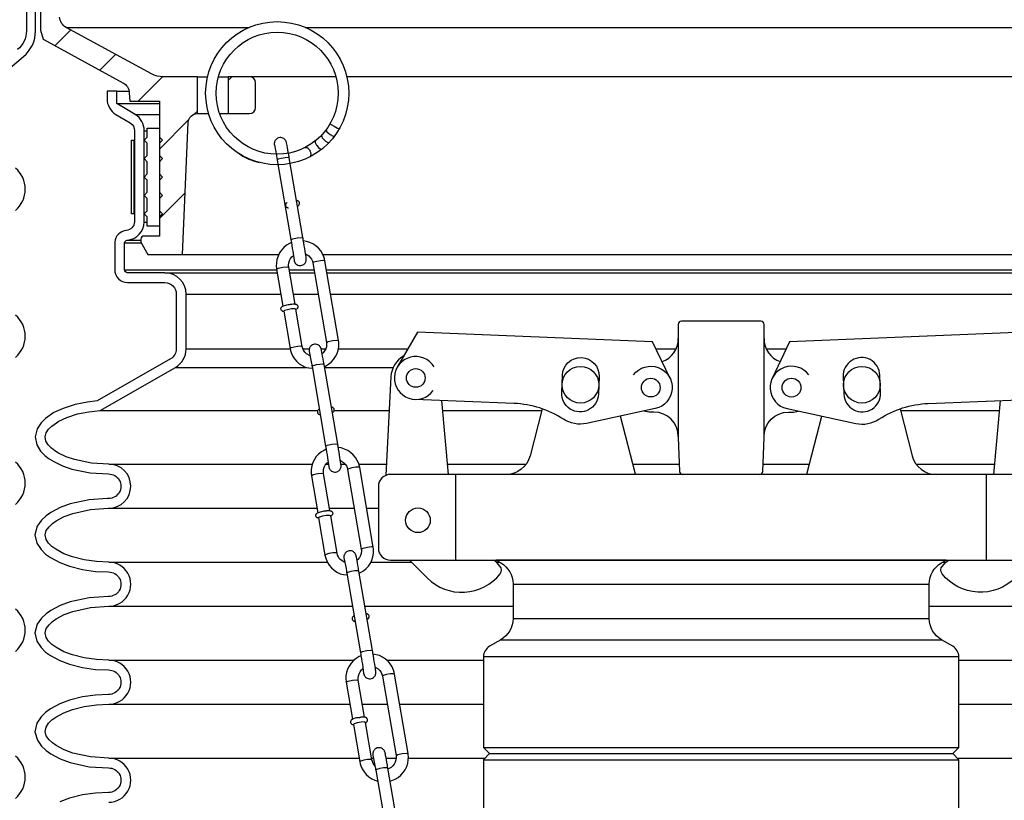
# Model space of a CAD drawing. Extents: x -169 to 6736, y -208 to 3022.
# Tile 576 of 656: x 6174 to 6184.05, y 974.54 to 982.5. Entities that reach past the tile are written whole.
import ezdxf

# ---------------------------------------------------------------- set-up
doc = ezdxf.new("R2010")
doc.units = 0
doc.header["$MEASUREMENT"] = 0
doc.header["$PDSIZE"] = 1
doc.layers.get('DEFPOINTS').update_dxf_attribs({"linetype": 'CONTINUOUS'})
for name, color, linetype in [('ADAPTOR', 3, 'CONTINUOUS'), ('DIM', 3, 'CONTINUOUS'), ('FILL-CAP', 1, 'CONTINUOUS'), ('MULTI-PORT-SHROUD', 1, 'CONTINUOUS'), ('MULTI-PORT-SPILL-BUCKET', 1, 'CONTINUOUS'), ('MULTI-PORT-SPILL-BUCKET-HATCH', 7, 'CONTINUOUS'), ('MULTI-PORT-SPILL-BUCKET-SHROUD', 1, 'CONTINUOUS')]:
    doc.layers.add(name, color=color, linetype=linetype)
doc.styles.add('SIMPLEX', font='simplex')
doc.dimstyles.new('DIM64', dxfattribs={"dimscale": 64, "dimtxt": 0.09375, "dimasz": 0.09375, "dimexe": 0.0625, "dimexo": 0.0625, "dimgap": 0.046875, "dimtad": 1, "dimdec": 4, "dimzin": 3, "dimdsep": 46, "dimlunit": 4, "dimtxsty": 'SIMPLEX', "dimcen": 0, "dimclrd": 256, "dimclre": 256, "dimclrt": 256, "dimadec": 0, "dimazin": 0, "dimtfac": 1, "dimtdec": 4, "dimtmove": 0, "dimatfit": 3, "dimfxl": 1, "dimfrac": 2, "dimtolj": 1, "dimtzin": 0, "dimarcsym": 0})

# ---------------------------------------------------------------- blocks, each defined once
blk = doc.blocks.new('*D61')
at = {"layer": 'DEFPOINTS', "color": 0, "transparency": 16777216}
for p in [(6443.911, 978.296), (5827.154, 978.015), (5827.154, 700.523)]:
    blk.add_point(p, dxfattribs=at)
at = {"layer": 'DIM', "lineweight": -2, "transparency": 16777216}
for p, q in [((6443.911, 974.296), (6443.911, 696.523)), ((5827.154, 974.015), (5827.154, 696.523)), ((6437.911, 700.523), (5833.154, 700.523))]:
    blk.add_line(p, q, dxfattribs=at)
at = {"layer": 'DIM', "transparency": 16777216}
for points in [[(5833.154, 701.523), (5833.154, 699.523), (5827.154, 700.523)], [(6437.911, 701.523), (6437.911, 699.523), (6443.911, 700.523)]]:
    blk.add_solid(points, dxfattribs=at)
at = {"layer": 'DIM', "transparency": 16777216, "insert": (6135.532, 708.095), "char_height": 6, "attachment_point": 5, "style": 'SIMPLEX'}
blk.add_mtext('\\A1;51\'-4 3/4" (F.V. TANK SLAB)', dxfattribs=at)

msp = doc.modelspace()

# ---------------------------------------------------------------- hatches: boundary and pattern name
at = {"layer": 'MULTI-PORT-SPILL-BUCKET-HATCH', "linetype": 'Continuous'}
h = msp.add_hatch(dxfattribs=at)
h.set_pattern_fill('LINE', color=256, scale=4, angle=45, style=0)
h.set_pattern_definition([(45, (-1656.802, -220.5046), (-0.35355339, 0.35355339), [])])
edge = h.paths.add_edge_path(flags=17)
edge.add_line((6175.22289, 984.13971), (6175.22289, 984.54596))
edge.add_line((6175.22289, 984.54596), (6175.25414, 984.57721))
edge.add_line((6175.25414, 984.57721), (6175.31664, 984.57721))
edge.add_line((6175.31664, 984.57721), (6175.34962, 984.54424))
edge.add_line((6175.34962, 984.54424), (6175.36737, 984.20549))
edge.add_arc((6175.30496, 984.20222), 0.0625, -89.997947, 3.00213, ccw=False)
edge.add_line((6175.30496, 984.13971), (6175.22289, 984.13971))
edge = h.paths.add_edge_path()
edge.add_line((6176.34484, 981.92096), (6176.12636, 981.92096))
edge.add_line((6176.12636, 981.92096), (6176.12636, 981.54596))
edge.add_line((6176.12636, 981.54596), (6176.34484, 981.54596))
edge.add_arc((6176.34484, 981.60846), 0.0625, 270, 360)
edge.add_line((6176.40734, 981.60846), (6176.40734, 981.85846))
edge.add_arc((6176.34484, 981.85846), 0.0625, 360, 450)
edge = h.paths.add_edge_path()
edge.add_arc((6174.47976, 984.01471), 0.125, 90, 182, ccw=False)
edge.add_line((6174.47976, 984.13971), (6174.84789, 984.13971))
edge.add_line((6174.84789, 984.13971), (6174.84789, 984.54596))
edge.add_line((6174.84789, 984.54596), (6174.81664, 984.57721))
edge.add_line((6174.81664, 984.57721), (6174.47709, 984.57721))
edge.add_arc((6174.47709, 984.56222), 0.015, 89.988796, 191.010479)
edge.add_line((6174.46237, 984.55935), (6174.48354, 984.45043))
edge.add_arc((6174.45286, 984.44447), 0.03125, -90.001442, 10.998303, ccw=False)
edge.add_line((6174.45286, 984.41322), (6174.26092, 984.41322))
edge.add_arc((6174.26092, 984.44447), 0.03125, 169.000573, 270.000319, ccw=False)
edge.add_line((6174.23025, 984.45043), (6174.25142, 984.55936))
edge.add_arc((6174.23632, 984.5619), 0.01532, 350.426599, 451.426344)
edge.add_line((6174.23594, 984.57721), (6174.06513, 984.57721))
edge.add_line((6174.06513, 984.57721), (6174.03703, 984.54601))
edge.add_line((6174.03703, 984.54601), (6174.05989, 984.10986))
edge.add_arc((6174.30956, 984.12295), 0.25001, 182.999594, 197.899614)
edge.add_line((6174.07164, 984.0461), (6174.13161, 983.86044))
edge.add_arc((6173.89372, 983.7836), 0.25, 1.999905, 17.899997, ccw=False)
edge.add_line((6174.14356, 983.79232), (6174.1598, 983.32721))
edge.add_line((6174.1598, 983.32721), (6174.21035, 983.32721))
edge.add_line((6174.21035, 983.32721), (6174.21035, 982.39677))
edge.add_line((6174.21035, 982.39677), (6174.2378, 982.30378))
edge.add_line((6174.2378, 982.30378), (6175.0521, 981.86064))
edge.add_arc((6174.99235, 981.75085), 0.125, 2.999956, 61.445298, ccw=False)
edge.add_line((6175.11718, 981.75739), (6175.12171, 981.67096))
edge.add_line((6175.12171, 981.67096), (6175.42539, 981.67096))
edge.add_line((6175.42539, 981.67096), (6175.42539, 980.29596))
edge.add_line((6175.42539, 980.29596), (6175.26664, 980.29596))
edge.add_arc((6175.26664, 980.26471), 0.03125, 90, 180)
edge.add_line((6175.23539, 980.26471), (6175.23539, 980.23346))
edge.add_line((6175.23539, 980.23346), (6175.30756, 980.10846))
edge.add_line((6175.30756, 980.10846), (6175.66039, 980.10846))
edge.add_line((6175.66039, 980.10846), (6175.71924, 981.4563))
edge.add_arc((6175.8129, 981.45221), 0.09375, 90, 177.500009, ccw=False)
edge.add_line((6175.8129, 981.54596), (6175.8129, 981.92096))
edge.add_line((6175.8129, 981.92096), (6175.4625, 981.92096))
edge.add_arc((6175.4625, 982.17096), 0.25, 241.444909, 269.999756, ccw=False)
edge.add_line((6175.343, 981.95137), (6174.47167, 982.42555))
edge.add_arc((6174.53142, 982.53535), 0.125, 182.000071, 241.445207, ccw=False)
edge.add_line((6174.40649, 982.53098), (6174.35483, 984.01035))

# ---------------------------------------------------------------- linework, layer by layer
at = {"layer": 'ADAPTOR', "color": 7}
for p, q in [((6179.03593, 976.74503), (6183.28593, 976.74503)), ((6179.03593, 976.393), (6183.28646, 976.393)), ((6178.91033, 976.17677), (6183.41153, 976.17677)), ((6183.58721, 976.00251), (6178.73464, 976.00251)), ((6178.73411, 975.0773), (6183.58667, 975.0773)), ((6178.79661, 975.0148), (6183.52417, 975.0148)), ((6178.73411, 974.9523), (6183.58667, 974.9523))]:
    msp.add_line(p, q, dxfattribs=at)
at = {"layer": 'ADAPTOR', "linetype": 'Continuous'}
msp.add_lwpolyline([(6183.58667, 974.02709), (6183.58667, 974.9523), (6183.52417, 975.0148), (6183.58667, 975.0773), (6183.58667, 976.00217, 0.26792575), (6183.52418, 976.11041), (6183.41037, 976.17613, -0.26792575), (6183.28539, 976.39263), (6183.28539, 976.74487, -0.26744182), (6183.40998, 976.96114), (6183.45769, 976.98881), (6178.86309, 976.98881), (6178.9108, 976.96114, -0.26744182), (6179.03539, 976.74487), (6179.03539, 976.39263, -0.26792575), (6178.91041, 976.17613), (6178.7966, 976.11041, 0.26792575), (6178.73411, 976.00217), (6178.73411, 975.0773), (6178.79661, 975.0148), (6178.73411, 974.9523), (6178.73411, 974.02709)], format="xyb", dxfattribs=at)
at = {"layer": 'FILL-CAP', "linetype": 'Continuous'}
for p, q in [((6178.37534, 977.86381), (6178.30946, 978.61793)), ((6183.94545, 977.86381), (6184.01133, 978.61793)), ((6180.72289, 978.24931), (6180.72289, 978.23881))]:
    msp.add_line(p, q, dxfattribs=at)
at = {"layer": 'FILL-CAP', "color": 2, "linetype": 'Continuous'}
for p, q in [((6180.28493, 977.86457), (6180.1322, 978.45874)), ((6182.03586, 977.86457), (6182.18859, 978.45874)), ((6178.45289, 976.98881), (6178.45289, 977.86381)), ((6183.86789, 976.98881), (6183.86789, 977.86381))]:
    msp.add_line(p, q, dxfattribs=at)
at = {"layer": 'FILL-CAP', "linetype": 'Continuous'}
for points in [[(6181.55462, 977.86381, 0.40402622), (6181.58585, 977.89397), (6181.59789, 978.23881), (6181.59789, 978.24931), (6181.59789, 979.39506, 0.41421356), (6181.56664, 979.42631), (6180.75414, 979.42631, 0.41421356), (6180.72289, 979.39506), (6180.72289, 978.23881), (6180.73493, 977.89397, 0.40402622), (6180.76617, 977.86381)], [(6177.91864, 979.06988, 0.2587825), (6177.78862, 978.86016), (6177.73767, 977.85434)], [(6180.26627, 978.87964, -1.44499019), (6180.48797, 978.53552), (6179.78555, 978.38393, -0.19970767), (6179.54982, 978.42723, 0.13452379), (6179.04624, 978.58769), (6178.03362, 978.62926)], [(6182.05452, 978.87964, 1.44499019), (6181.83282, 978.53552), (6182.53523, 978.38393, 0.19970767), (6182.77096, 978.42723, -0.13452379), (6183.27455, 978.58769), (6184.28717, 978.62926)]]:
    msp.add_lwpolyline(points, format="xyb", dxfattribs=at)
for points in [[(6180.63931, 978.84341), (6180.46104, 979.2177), (6178.06181, 979.31618), (6177.85347, 978.95775)], [(6184.46732, 978.95775), (6184.25897, 979.31618), (6181.85974, 979.2177), (6181.68147, 978.84341)]]:
    msp.add_lwpolyline(points, dxfattribs=at)
for points in [[(6179.53977, 978.87645, -1), (6179.91446, 978.86107), (6179.90708, 978.68122, -1.00000015), (6179.53239, 978.6966)], [(6182.78101, 978.87645, 1), (6182.40633, 978.86107), (6182.41371, 978.68122, 1.00000015), (6182.78839, 978.6966)], [(6184.53539, 976.98881, 0.41421356), (6184.66039, 977.11381), (6184.66039, 977.73881, 0.41421356), (6184.53539, 977.86381), (6177.78539, 977.86381, 0.41421356), (6177.66039, 977.73881), (6177.66039, 977.11381, 0.41421356), (6177.78539, 976.98881)]]:
    msp.add_lwpolyline(points, format="xyb", close=True, dxfattribs=at)
at = {"layer": 'FILL-CAP', "color": 2, "linetype": 'Continuous'}
for points in [[(6179.33277, 978.53337), (6179.20893, 978.05157, -0.34229985), (6178.9668, 977.86381)], [(6180.72289, 978.24931, 0.41421356), (6180.47289, 978.49931), (6180.44189, 978.49931, -0.08282474), (6180.36963, 978.50998)], [(6181.59789, 978.24931, -0.41421356), (6181.84789, 978.49931), (6181.87889, 978.49931, 0.08282474), (6181.95115, 978.50998)], [(6182.98801, 978.53337), (6183.11186, 978.05157, 0.34229985), (6183.35399, 977.86381)], [(6177.97756, 976.98881), (6178.16042, 976.80669, 0.44640039), (6178.90369, 976.84861, 0.36107386), (6178.90223, 976.92845, 0.04329968), (6178.84036, 976.98881)], [(6184.34322, 976.98881), (6184.16037, 976.80669, -0.44640039), (6183.4171, 976.84861, -0.36107386), (6183.41855, 976.92845, -0.04329968), (6183.48043, 976.98881)]]:
    msp.add_lwpolyline(points, format="xyb", dxfattribs=at)
at = {"layer": 'FILL-CAP', "color": 1, "linetype": 'Continuous'}
for centre, radius in [((6178.04259, 978.84782), 0.0955), ((6179.72343, 978.77883), 0.1875), ((6182.59736, 978.77883), 0.1875), ((6180.44189, 978.74931), 0.0955), ((6181.87889, 978.74931), 0.096), ((6178.06489, 977.39581), 0.126)]:
    msp.add_circle(centre, radius, dxfattribs=at)
at = {"layer": 'FILL-CAP', "color": 2, "linetype": 'Continuous'}
for centre, start, end in [((6180.47289, 979.24931), 289.892293, 0), ((6181.84789, 979.24931), 180, 250.107707)]:
    msp.add_arc(centre, 0.25, start, end, dxfattribs=at)
at = {"layer": 'FILL-CAP', "linetype": 'Continuous'}
msp.add_arc((6178.04266, 978.84782), 0.2188, 31.207476, 324.090131, dxfattribs=at)
at = {"layer": 'MULTI-PORT-SHROUD', "color": 1, "linetype": 'Continuous'}
for points in [[(6173.40427, 981.59537), (6174.0376, 982.1268, 0.22169529), (6174.16039, 982.39012), (6174.16039, 983.27355), (6174.06664, 983.27355), (6174.06664, 982.39013, -0.22169529), (6173.97734, 982.19861)], [(6173.95573, 980.5581, 0.46630723), (6173.95573, 980.989)], [(6173.95573, 979.0581, 0.46630723), (6173.95573, 979.489)], [(6173.95573, 977.5581, 0.46630723), (6173.95573, 977.989)], [(6173.95573, 976.0581, 0.46630723), (6173.95573, 976.489)], [(6173.95573, 974.5581, 0.46630694), (6173.95573, 974.989)]]:
    msp.add_lwpolyline(points, format="xyb", dxfattribs=at)
at = {"layer": 'MULTI-PORT-SPILL-BUCKET', "color": 7, "linetype": 'Continuous'}
for p, q in [((6174.47167, 982.42555), (6176.34167, 982.42555)), ((6176.91384, 982.42555), (6187.84912, 982.42555)), ((6175.8129, 981.92096), (6175.91691, 981.92096)), ((6176.02762, 981.92096), (6176.12636, 981.92096)), ((6177.22789, 981.92096), (6176.34484, 981.92096)), ((6185.97595, 981.92096), (6177.3386, 981.92096)), ((6175.8129, 981.54596), (6175.92763, 981.54596)), ((6176.04037, 981.54596), (6176.12636, 981.54596)), ((6175.66039, 980.10846), (6176.64447, 980.10846)), ((6177.09317, 980.10846), (6186.66039, 980.10846))]:
    msp.add_line(p, q, dxfattribs=at)
at = {"layer": 'MULTI-PORT-SPILL-BUCKET', "color": 1, "linetype": 'Continuous'}
for p, q in [((6176.81926, 979.54605), (6176.81937, 979.5461)), ((6177.17454, 977.43809), (6177.17466, 977.43814)), ((6177.45071, 975.38084), (6177.43759, 975.37804)), ((6177.46389, 975.38298), (6177.45071, 975.38084)), ((6177.45856, 975.38181), (6177.46037, 975.38211)), ((6177.46037, 975.38211), (6177.46219, 975.3824)), ((6177.46219, 975.3824), (6177.4726, 975.38391)), ((6177.46413, 975.38301), (6177.46389, 975.38298)), ((6177.46438, 975.38304), (6177.46413, 975.38301)), ((6177.4726, 975.38391), (6177.48262, 975.38508)), ((6177.48557, 975.38567), (6177.48254, 975.38527)), ((6177.48852, 975.38601), (6177.48557, 975.38567)), ((6177.50119, 975.38691), (6177.48852, 975.38601)), ((6177.51219, 975.38688), (6177.50119, 975.38691)), ((6177.51893, 975.38646), (6177.51219, 975.38688)), ((6177.52538, 975.38548), (6177.51893, 975.38646)), ((6177.52889, 975.3846), (6177.52538, 975.38548)), ((6177.53251, 975.38331), (6177.52889, 975.3846)), ((6177.53563, 975.38181), (6177.53251, 975.38331)), ((6177.53876, 975.37985), (6177.53563, 975.38181)), ((6177.54178, 975.37734), (6177.53876, 975.37985)), ((6177.37711, 975.34109), (6177.37691, 975.33597)), ((6177.37691, 975.33597), (6177.3777, 975.33088)), ((6177.37824, 975.34593), (6177.37711, 975.34109)), ((6177.3777, 975.33088), (6177.37944, 975.32609)), ((6177.38016, 975.35035), (6177.37824, 975.34593)), ((6177.37944, 975.32609), (6177.382, 975.32178)), ((6177.38274, 975.35428), (6177.38016, 975.35035)), ((6177.382, 975.32178), (6177.38468, 975.31863)), ((6177.38565, 975.35755), (6177.38274, 975.35428)), ((6177.38468, 975.31863), (6177.38769, 975.316)), ((6177.39023, 975.36133), (6177.38565, 975.35755)), ((6177.38769, 975.316), (6177.39078, 975.31395)), ((6177.39496, 975.36418), (6177.39023, 975.36133)), ((6177.39078, 975.31395), (6177.39389, 975.31238)), ((6177.39389, 975.31238), (6177.39744, 975.31105)), ((6177.404, 975.36833), (6177.39496, 975.36418)), ((6177.39744, 975.31105), (6177.40087, 975.31013)), ((6177.40087, 975.31013), (6177.40643, 975.30916)), ((6177.41436, 975.37193), (6177.404, 975.36833)), ((6177.41434, 975.31947), (6177.40594, 975.31287)), ((6177.44458, 975.3287), (6177.41434, 975.31947)), ((6177.42533, 975.37503), (6177.41436, 975.37193)), ((6177.43759, 975.37804), (6177.42533, 975.37503)), ((6177.48454, 975.33568), (6177.44458, 975.3287)), ((6177.51739, 975.33748), (6177.48454, 975.33568)), ((6177.52926, 975.33333), (6177.51739, 975.33748)), ((6177.52982, 975.33012), (6177.52994, 975.33017)), ((6177.52994, 975.33017), (6177.53621, 975.33367)), ((6177.53621, 975.33367), (6177.54214, 975.33869)), ((6177.54451, 975.37432), (6177.54178, 975.37734)), ((6177.54214, 975.33869), (6177.54489, 975.34202)), ((6177.54715, 975.37019), (6177.54451, 975.37432)), ((6177.54489, 975.34202), (6177.54729, 975.34594)), ((6177.54901, 975.36559), (6177.54715, 975.37019)), ((6177.54729, 975.34594), (6177.54906, 975.35048)), ((6177.55, 975.36053), (6177.54901, 975.36559)), ((6177.54906, 975.35048), (6177.55001, 975.35539)), ((6177.55001, 975.35539), (6177.55, 975.36053))]:
    msp.add_line(p, q, dxfattribs=at)
at = {"layer": 'MULTI-PORT-SPILL-BUCKET', "linetype": 'Continuous'}
msp.add_lwpolyline([(6174.21035, 983.32721), (6174.21035, 982.39677), (6174.2378, 982.30378), (6175.0521, 981.86064, -0.26069176), (6175.11718, 981.75739), (6175.12171, 981.67096), (6175.42539, 981.67096), (6175.42539, 980.29596), (6175.26664, 980.29596, 0.41421356), (6175.23539, 980.26471), (6175.23539, 980.23346), (6175.30756, 980.10846), (6175.66039, 980.10846), (6175.71924, 981.4563, -0.40149071), (6175.8129, 981.54596), (6175.8129, 981.54596), (6175.8129, 981.92096), (6175.4625, 981.92096, -0.12524277), (6175.343, 981.95137), (6174.47167, 982.42555, -0.265356), (6174.40649, 982.53098)], format="xyb", dxfattribs=at)
msp.add_lwpolyline([(6176.34484, 981.92096), (6176.12636, 981.92096), (6176.12636, 981.54596), (6176.34484, 981.54596, 0.41421356), (6176.40734, 981.60846), (6176.40734, 981.85846, 0.41421356)], format="xyb", close=True, dxfattribs=at)
at = {"layer": 'MULTI-PORT-SPILL-BUCKET', "color": 7, "linetype": 'Continuous'}
for points in [[(6177.1676, 981.44264), (6177.1788, 981.43503), (6177.21087, 981.41599), (6177.24481, 981.39684), (6177.26074, 981.38878)], [(6177.08055, 981.3257), (6177.08732, 981.29993), (6177.12041, 981.26557), (6177.14514, 981.25113), (6177.15785, 981.25134)], [(6177.12667, 981.38049), (6177.13608, 981.36027), (6177.1702, 981.33154), (6177.19846, 981.3167), (6177.21273, 981.31648)], [(6177.01689, 981.2671), (6177.01594, 981.25036), (6177.02901, 981.22488), (6177.05074, 981.19861), (6177.07141, 981.18259), (6177.0814, 981.18136)], [(6176.96529, 981.10605), (6176.97138, 981.11703), (6176.97373, 981.13188), (6176.97177, 981.14703), (6176.96577, 981.16322), (6176.96341, 981.16762), (6176.95438, 981.18028), (6176.94402, 981.18995), (6176.93265, 981.19652), (6176.90714, 981.19678)], [(6176.75117, 981.09288), (6176.73883, 981.0966), (6176.70752, 981.09488), (6176.66928, 981.08837), (6176.63884, 981.07959), (6176.62794, 981.07191)], [(6176.76769, 980.25588), (6176.78594, 980.26627), (6176.83211, 980.27681), (6176.87329, 980.28075), (6176.89088, 980.27705)], [(6177.11504, 980.04202), (6177.10231, 980.04565), (6177.07091, 980.04389), (6177.03283, 980.0374), (6177.00262, 980.02866), (6176.99182, 980.021)], [(6176.62205, 979.95877), (6176.64051, 979.96915), (6176.68651, 979.97961), (6176.72767, 979.9835), (6176.74527, 979.97978)], [(6177.13018, 979.20966), (6177.14886, 979.22002), (6177.19465, 979.23042), (6177.23582, 979.23431), (6177.25342, 979.23058)], [(6176.88364, 979.16843), (6176.87064, 979.17199), (6176.83919, 979.17017), (6176.80121, 979.16367), (6176.77116, 979.15495), (6176.76043, 979.14733)], [(6177.10645, 978.98491), (6177.09411, 978.98863), (6177.06279, 978.98691), (6177.02455, 978.9804), (6176.99412, 978.97162), (6176.98322, 978.96394)], [(6177.12219, 978.15244), (6177.14044, 978.16282), (6177.18661, 978.17336), (6177.22779, 978.1773), (6177.24538, 978.17361)], [(6177.47032, 977.93406), (6177.45759, 977.93769), (6177.42619, 977.93593), (6177.38812, 977.92943), (6177.35791, 977.92069), (6177.3471, 977.91304)], [(6176.97734, 977.8508), (6176.9958, 977.86118), (6177.04179, 977.87165), (6177.08295, 977.87554), (6177.10056, 977.87181)], [(6177.48546, 977.10169), (6177.50414, 977.11205), (6177.54993, 977.12245), (6177.5911, 977.12634), (6177.6087, 977.12261)], [(6177.23892, 977.06047), (6177.22592, 977.06403), (6177.19447, 977.06221), (6177.1565, 977.0557), (6177.12644, 977.04698), (6177.11571, 977.03936)], [(6177.46173, 976.87695), (6177.4494, 976.88066), (6177.41808, 976.87894), (6177.37984, 976.87243), (6177.3494, 976.86365), (6177.3385, 976.85598)], [(6177.47747, 976.04447), (6177.49573, 976.05486), (6177.54189, 976.0654), (6177.58307, 976.06933), (6177.60066, 976.06564)], [(6177.8256, 975.82609), (6177.81287, 975.82972), (6177.78147, 975.82796), (6177.7434, 975.82147), (6177.71319, 975.81272), (6177.70238, 975.80507)], [(6177.33262, 975.74283), (6177.35108, 975.75322), (6177.39707, 975.76368), (6177.43823, 975.76757), (6177.45584, 975.76385)], [(6177.84075, 974.99372), (6177.85942, 975.00409), (6177.90521, 975.01448), (6177.94639, 975.01838), (6177.96398, 975.01464)], [(6177.5942, 974.9525), (6177.58121, 974.95606), (6177.54975, 974.95424), (6177.51178, 974.94774), (6177.48172, 974.93902), (6177.471, 974.93139)], [(6177.75762, 974.86719), (6177.74529, 974.87091), (6177.71398, 974.86919), (6177.67573, 974.86268), (6177.6453, 974.8539), (6177.6344, 974.84623)]]:
    msp.add_lwpolyline(points, dxfattribs=at)
at = {"layer": 'MULTI-PORT-SPILL-BUCKET', "color": 2, "linetype": 'Continuous'}
msp.add_lwpolyline([(6175.30039, 980.49222), (6175.26914, 980.52347), (6175.30039, 980.55472), (6175.30039, 980.67972), (6175.26914, 980.71097), (6175.30039, 980.74222), (6175.30039, 980.86722), (6175.26914, 980.89847), (6175.30039, 980.92972), (6175.30039, 981.05472), (6175.26914, 981.08597), (6175.30039, 981.11722), (6175.30039, 981.24222), (6175.26914, 981.27347), (6175.30039, 981.30472), (6175.30039, 981.39847), (6175.42539, 981.39847), (6175.42539, 981.30472), (6175.45664, 981.27347), (6175.42539, 981.24222), (6175.42539, 981.11722), (6175.45664, 981.08597), (6175.42539, 981.05472), (6175.42539, 980.92972), (6175.45664, 980.89847), (6175.42539, 980.86722), (6175.42539, 980.74222), (6175.45664, 980.71097), (6175.42539, 980.67972), (6175.42539, 980.55472), (6175.45664, 980.52347), (6175.42539, 980.49222), (6175.42539, 980.39847), (6175.30039, 980.39847)], close=True, dxfattribs=at)
at = {"layer": 'MULTI-PORT-SPILL-BUCKET', "color": 1, "linetype": 'Continuous'}
for points in [[(6176.69537, 981.2902), (6176.68581, 981.29545), (6176.67548, 981.29895), (6176.66469, 981.3006), (6176.65333, 981.3003), (6176.64222, 981.29796), (6176.63223, 981.29391), (6176.62309, 981.28821), (6176.61656, 981.28256), (6176.61088, 981.27607), (6176.60682, 981.27004), (6176.60349, 981.2636), (6176.6013, 981.25796), (6176.59968, 981.2522), (6176.59881, 981.24768), (6176.59828, 981.2434), (6176.5981, 981.24071), (6176.59804, 981.23834), (6176.59804, 981.23648), (6176.59809, 981.2349), (6176.59818, 981.2329), (6176.5983, 981.23121), (6176.59864, 981.22748), (6176.61977, 981.11909), (6176.62468, 981.09089), (6176.6263, 981.08148), (6176.62794, 981.07191), (6176.76689, 980.26048), (6176.76956, 980.24487), (6176.7722, 980.22929), (6176.77723, 980.1993), (6176.78206, 980.17004), (6176.78655, 980.14246), (6176.79945, 980.04924), (6176.8004, 980.04456), (6176.80271, 980.03718), (6176.80357, 980.03486), (6176.80464, 980.03225), (6176.80672, 980.02796), (6176.80932, 980.02348), (6176.81372, 980.01741), (6176.81887, 980.01187), (6176.82735, 980.00508), (6176.83691, 979.99983), (6176.84724, 979.99633), (6176.85803, 979.99468), (6176.86939, 979.99498), (6176.88051, 979.99732), (6176.89049, 980.00138), (6176.89963, 980.00707), (6176.90616, 980.01272), (6176.91184, 980.01921), (6176.9159, 980.02524), (6176.91923, 980.03168), (6176.92142, 980.03732), (6176.92305, 980.04308), (6176.92391, 980.0476), (6176.92444, 980.05188), (6176.92462, 980.05457), (6176.92468, 980.05694), (6176.92468, 980.05881), (6176.92464, 980.06038), (6176.92454, 980.06238), (6176.92442, 980.06406), (6176.92408, 980.0678), (6176.92367, 980.07145), (6176.92216, 980.08298), (6176.91997, 980.0982), (6176.91688, 980.11856), (6176.91309, 980.14276), (6176.90887, 980.16908), (6176.9042, 980.19768), (6176.89923, 980.22764), (6176.89409, 980.25816), (6176.8921, 980.26987), (6176.8901, 980.28158), (6176.75115, 981.09301), (6176.74848, 981.10856), (6176.74586, 981.12366), (6176.74096, 981.15161), (6176.73639, 981.17732), (6176.73228, 981.20006), (6176.72865, 981.2193), (6176.7255, 981.2349), (6176.72327, 981.24603), (6176.72233, 981.25072), (6176.72001, 981.2581), (6176.71916, 981.26042), (6176.71808, 981.26303), (6176.716, 981.26732), (6176.7134, 981.2718), (6176.709, 981.27787), (6176.70385, 981.28341)], [(6177.05065, 979.18223), (6177.04109, 979.18748), (6177.03076, 979.19098), (6177.01997, 979.19263), (6177.00861, 979.19233), (6176.99749, 979.18999), (6176.98751, 979.18594), (6176.97837, 979.18024), (6176.97184, 979.17459), (6176.96616, 979.1681), (6176.9621, 979.16207), (6176.95877, 979.15563), (6176.95658, 979.14999), (6176.95496, 979.14423), (6176.95409, 979.13971), (6176.95356, 979.13543), (6176.95338, 979.13274), (6176.95332, 979.13037), (6176.95332, 979.12851), (6176.95336, 979.12693), (6176.95346, 979.12493), (6176.95358, 979.12324), (6176.95392, 979.11951), (6176.97505, 979.01112), (6176.97996, 978.98292), (6176.98158, 978.97351), (6176.98322, 978.96394), (6177.12217, 978.15251), (6177.12484, 978.1369), (6177.12747, 978.12132), (6177.1325, 978.09133), (6177.13734, 978.06207), (6177.14183, 978.03449), (6177.15473, 977.94127), (6177.15567, 977.93659), (6177.15799, 977.92921), (6177.15885, 977.92689), (6177.15992, 977.92428), (6177.16199, 977.91999), (6177.1646, 977.91551), (6177.169, 977.90944), (6177.17415, 977.9039), (6177.18263, 977.89711), (6177.19219, 977.89186), (6177.20252, 977.88836), (6177.21331, 977.88671), (6177.22467, 977.88701), (6177.23579, 977.88935), (6177.24577, 977.89341), (6177.25491, 977.8991), (6177.26144, 977.90475), (6177.26712, 977.91124), (6177.27118, 977.91727), (6177.27451, 977.92371), (6177.2767, 977.92935), (6177.27832, 977.93511), (6177.27919, 977.93963), (6177.27972, 977.94391), (6177.27989, 977.9466), (6177.27996, 977.94897), (6177.27996, 977.95084), (6177.27992, 977.95241), (6177.27982, 977.95441), (6177.2797, 977.95609), (6177.27936, 977.95983), (6177.27895, 977.96349), (6177.27743, 977.97501), (6177.27525, 977.99023), (6177.27216, 978.01059), (6177.26837, 978.03479), (6177.26414, 978.06111), (6177.25948, 978.08971), (6177.25451, 978.11967), (6177.24937, 978.15019), (6177.24738, 978.1619), (6177.24538, 978.17361), (6177.10643, 978.98504), (6177.10376, 979.00059), (6177.10114, 979.01569), (6177.09624, 979.04364), (6177.09167, 979.06935), (6177.08756, 979.09209), (6177.08393, 979.11133), (6177.08077, 979.12693), (6177.07855, 979.13806), (6177.0776, 979.14275), (6177.07529, 979.15013), (6177.07443, 979.15245), (6177.07336, 979.15506), (6177.07128, 979.15935), (6177.06868, 979.16383), (6177.06428, 979.1699), (6177.05913, 979.17544)], [(6177.40593, 977.07426), (6177.39637, 977.07951), (6177.38604, 977.08301), (6177.37525, 977.08467), (6177.36389, 977.08437), (6177.35278, 977.08202), (6177.34279, 977.07797), (6177.33366, 977.07227), (6177.32712, 977.06662), (6177.32144, 977.06014), (6177.31738, 977.0541), (6177.31405, 977.04766), (6177.31186, 977.04202), (6177.31024, 977.03626), (6177.30937, 977.03174), (6177.30884, 977.02747), (6177.30866, 977.02477), (6177.3086, 977.0224), (6177.3086, 977.02054), (6177.30865, 977.01897), (6177.30874, 977.01697), (6177.30886, 977.01528), (6177.3092, 977.01154), (6177.33033, 976.90316), (6177.33524, 976.87496), (6177.33686, 976.86554), (6177.3385, 976.85598), (6177.47745, 976.04455), (6177.48012, 976.02894), (6177.48276, 976.01336), (6177.48779, 975.98336), (6177.49262, 975.95411), (6177.49711, 975.92652), (6177.51001, 975.83331), (6177.51096, 975.82862), (6177.51327, 975.82125), (6177.51413, 975.81893), (6177.5152, 975.81632), (6177.51728, 975.81202), (6177.51988, 975.80754), (6177.52428, 975.80148), (6177.52943, 975.79594), (6177.53791, 975.78915), (6177.54747, 975.7839), (6177.5578, 975.7804), (6177.56859, 975.77874), (6177.57995, 975.77904), (6177.59107, 975.78139), (6177.60105, 975.78544), (6177.61019, 975.79114), (6177.61672, 975.79679), (6177.6224, 975.80327), (6177.62646, 975.8093), (6177.62979, 975.81575), (6177.63198, 975.82139), (6177.63361, 975.82715), (6177.63447, 975.83167), (6177.635, 975.83594), (6177.63518, 975.83864), (6177.63524, 975.84101), (6177.63524, 975.84287), (6177.6352, 975.84444), (6177.6351, 975.84644), (6177.63498, 975.84813), (6177.63464, 975.85187), (6177.63423, 975.85552), (6177.63272, 975.86705), (6177.63053, 975.88226), (6177.62744, 975.90263), (6177.62365, 975.92682), (6177.61943, 975.95315), (6177.61476, 975.98174), (6177.60979, 976.01171), (6177.60465, 976.04222), (6177.60266, 976.05394), (6177.60066, 976.06565), (6177.46171, 976.87708), (6177.45904, 976.89262), (6177.45642, 976.90773), (6177.45152, 976.93568), (6177.44695, 976.96139), (6177.44285, 976.98413), (6177.43922, 977.00336), (6177.43606, 977.01896), (6177.43383, 977.0301), (6177.43289, 977.03478), (6177.43057, 977.04216), (6177.42972, 977.04448), (6177.42864, 977.04709), (6177.42656, 977.05139), (6177.42396, 977.05587), (6177.41956, 977.06193), (6177.41441, 977.06747)]]:
    msp.add_lwpolyline(points, close=True, dxfattribs=at)
for points in [[(6176.24643, 981.13022), (6176.28435, 981.10853), (6176.33915, 981.08221), (6176.39594, 981.06054), (6176.44239, 981.04638)], [(6176.73071, 980.63962), (6176.7245, 980.63559), (6176.72041, 980.63204), (6176.71666, 980.62742), (6176.71427, 980.62303), (6176.71263, 980.61804), (6176.712, 980.613), (6176.71235, 980.60789), (6176.71383, 980.60256), (6176.71634, 980.59768), (6176.71901, 980.59425), (6176.72209, 980.59135), (6176.7252, 980.58919), (6176.72837, 980.58751), (6176.73178, 980.58618), (6176.73507, 980.58527), (6176.74303, 980.58412)], [(6176.83538, 980.60201), (6176.84445, 980.60766), (6176.84794, 980.6109), (6176.85115, 980.61497), (6176.85338, 980.6191), (6176.85491, 980.62368), (6176.85553, 980.62773), (6176.85555, 980.63197), (6176.8546, 980.63711), (6176.85279, 980.6418), (6176.85045, 980.6456), (6176.84757, 980.64894), (6176.84463, 980.65145), (6176.84156, 980.65345), (6176.8383, 980.65506), (6176.83512, 980.65623), (6176.83087, 980.65735), (6176.82669, 980.65804), (6176.82583, 980.65815)], [(6176.77223, 980.22908), (6176.75374, 980.22026), (6176.72329, 980.20178), (6176.69579, 980.17918), (6176.67182, 980.15293), (6176.65184, 980.12357), (6176.63631, 980.09172), (6176.6255, 980.05799), (6176.61966, 980.02307), (6176.61887, 979.98779), (6176.62002, 979.97326), (6176.62205, 979.95877), (6176.68649, 979.58094)], [(6177.11038, 978.96361), (6177.12173, 978.96908), (6177.15218, 978.98757), (6177.17968, 979.01017), (6177.20365, 979.03642), (6177.22363, 979.06578), (6177.23916, 979.09762), (6177.24997, 979.13136), (6177.25581, 979.16628), (6177.25661, 979.20156), (6177.25545, 979.21608), (6177.25342, 979.23058), (6177.11504, 980.04202), (6177.11057, 980.06275), (6177.10438, 980.08288), (6177.09027, 980.11509), (6177.07166, 980.1451), (6177.04891, 980.17218), (6177.02253, 980.19575), (6176.99302, 980.21539), (6176.961, 980.23067), (6176.92707, 980.2413), (6176.89607, 980.24637)], [(6176.91764, 980.11357), (6176.94926, 980.09431), (6176.9657, 980.07782), (6176.97865, 980.05878), (6176.98672, 980.04064), (6176.99182, 980.021), (6177.13019, 979.20957), (6177.1315, 979.19924), (6177.13191, 979.18892), (6177.12963, 979.16609), (6177.12305, 979.14392), (6177.11213, 979.12302), (6177.09736, 979.10452), (6177.08768, 979.09556)], [(6176.80967, 979.60219), (6176.74527, 979.97978), (6176.74397, 979.99011), (6176.74356, 980.00043), (6176.74584, 980.02326), (6176.75243, 980.04544), (6176.76334, 980.06633), (6176.77811, 980.08483), (6176.79269, 980.09808)], [(6176.69587, 979.52509), (6176.6903, 979.52606), (6176.68688, 979.52699), (6176.68333, 979.52831), (6176.68022, 979.52989), (6176.67712, 979.53193), (6176.67412, 979.53456), (6176.67144, 979.53771), (6176.66887, 979.54203), (6176.66714, 979.54681), (6176.66635, 979.5519), (6176.66655, 979.55702), (6176.66768, 979.56186), (6176.66959, 979.56628), (6176.67217, 979.57021), (6176.67509, 979.57348), (6176.67966, 979.57727), (6176.68439, 979.58012), (6176.69343, 979.58427), (6176.7038, 979.58786), (6176.71477, 979.59096), (6176.72702, 979.59397), (6176.74015, 979.59677), (6176.75332, 979.59892), (6176.76196, 979.60004), (6176.77198, 979.60121), (6176.77501, 979.6016), (6176.77795, 979.60195), (6176.79063, 979.60284), (6176.80163, 979.60282), (6176.80836, 979.60239), (6176.81481, 979.60141), (6176.81833, 979.60053), (6176.82195, 979.59924), (6176.82507, 979.59775), (6176.82819, 979.59578), (6176.83121, 979.59327), (6176.83395, 979.59025), (6176.83658, 979.58612), (6176.83845, 979.58152), (6176.83944, 979.57646), (6176.83944, 979.57133), (6176.8385, 979.56642), (6176.83672, 979.56188), (6176.83433, 979.55795), (6176.83158, 979.55463), (6176.82565, 979.5496), (6176.81937, 979.5461)], [(6176.96294, 979.07323), (6176.92621, 979.09503), (6176.90977, 979.11153), (6176.89682, 979.13057), (6176.88875, 979.14871), (6176.88365, 979.16834), (6176.8186, 979.54982), (6176.80682, 979.55341), (6176.77398, 979.55162), (6176.73402, 979.54463), (6176.70378, 979.5354), (6176.69538, 979.5288), (6176.76043, 979.14733), (6176.7649, 979.12659), (6176.77108, 979.10647), (6176.7852, 979.07426), (6176.80381, 979.04425), (6176.82656, 979.01717), (6176.85294, 978.99359), (6176.88245, 978.97396), (6176.91447, 978.95867), (6176.9508, 978.94991), (6176.98611, 978.94707)], [(6177.0577, 978.52903), (6177.0513, 978.52529), (6177.04705, 978.52194), (6177.04308, 978.51751), (6177.04049, 978.51323), (6177.03861, 978.50833), (6177.03774, 978.50333), (6177.03785, 978.4982), (6177.03907, 978.49281), (6177.04134, 978.48782), (6177.04384, 978.48426), (6177.04678, 978.48122), (6177.04978, 978.47891), (6177.05287, 978.47708), (6177.05621, 978.47559), (6177.05945, 978.47453), (6177.06735, 978.473)], [(6177.19066, 978.49404), (6177.19973, 978.49969), (6177.20322, 978.50293), (6177.20643, 978.507), (6177.20866, 978.51113), (6177.21019, 978.51571), (6177.21081, 978.51976), (6177.21083, 978.524), (6177.20988, 978.52914), (6177.20807, 978.53383), (6177.20573, 978.53763), (6177.20284, 978.54097), (6177.19991, 978.54348), (6177.19684, 978.54548), (6177.19358, 978.54709), (6177.19039, 978.54826), (6177.18615, 978.54938), (6177.18197, 978.55007), (6177.18111, 978.55018)], [(6177.12751, 978.12112), (6177.10903, 978.1123), (6177.07857, 978.09381), (6177.05107, 978.07121), (6177.0271, 978.04496), (6177.00713, 978.0156), (6176.99159, 977.98376), (6176.98078, 977.95002), (6176.97494, 977.9151), (6176.97415, 977.87983), (6176.97531, 977.8653), (6176.97734, 977.8508), (6177.04177, 977.47298)], [(6177.46566, 976.85565), (6177.47701, 976.86112), (6177.50746, 976.87961), (6177.53496, 976.90221), (6177.55894, 976.92845), (6177.57891, 976.95781), (6177.59444, 976.98966), (6177.60525, 977.02339), (6177.61109, 977.05831), (6177.61189, 977.09359), (6177.61073, 977.10812), (6177.6087, 977.12261), (6177.47032, 977.93406), (6177.46585, 977.95479), (6177.45967, 977.97492), (6177.44555, 978.00713), (6177.42694, 978.03713), (6177.40419, 978.06421), (6177.37781, 978.08779), (6177.3483, 978.10742), (6177.31628, 978.12271), (6177.28235, 978.13334), (6177.25135, 978.13841)], [(6177.27291, 978.0056), (6177.30454, 977.98635), (6177.32099, 977.96985), (6177.33393, 977.95081), (6177.34201, 977.93267), (6177.3471, 977.91304), (6177.48548, 977.1016), (6177.48678, 977.09127), (6177.48719, 977.08095), (6177.48491, 977.05812), (6177.47833, 977.03595), (6177.46741, 977.01505), (6177.45264, 976.99655), (6177.44297, 976.98759)], [(6177.16495, 977.49423), (6177.10056, 977.87181), (6177.09925, 977.88215), (6177.09884, 977.89246), (6177.10113, 977.9153), (6177.10771, 977.93747), (6177.11862, 977.95836), (6177.1334, 977.97686), (6177.14797, 977.99011)], [(6177.05115, 977.41712), (6177.04558, 977.41809), (6177.04216, 977.41902), (6177.03861, 977.42035), (6177.0355, 977.42192), (6177.03241, 977.42397), (6177.0294, 977.4266), (6177.02672, 977.42974), (6177.02415, 977.43406), (6177.02242, 977.43884), (6177.02163, 977.44393), (6177.02183, 977.44906), (6177.02296, 977.45389), (6177.02488, 977.45832), (6177.02746, 977.46224), (6177.03037, 977.46552), (6177.03495, 977.4693), (6177.03968, 977.47215), (6177.04872, 977.4763), (6177.05908, 977.47989), (6177.07005, 977.483), (6177.08231, 977.486), (6177.09543, 977.48881), (6177.10861, 977.49095), (6177.11724, 977.49208), (6177.12726, 977.49324), (6177.13029, 977.49363), (6177.13323, 977.49398), (6177.14591, 977.49488), (6177.15691, 977.49486), (6177.16365, 977.49443), (6177.1701, 977.49344), (6177.17361, 977.49257), (6177.17723, 977.49127), (6177.18035, 977.48978), (6177.18347, 977.48782), (6177.1865, 977.48531), (6177.18923, 977.48228), (6177.19187, 977.47815), (6177.19374, 977.47356), (6177.19473, 977.4685), (6177.19473, 977.46336), (6177.19378, 977.45845), (6177.192, 977.45391), (6177.18961, 977.44998), (6177.18686, 977.44666), (6177.18094, 977.44164), (6177.17466, 977.43814)], [(6177.31822, 976.96527), (6177.28149, 976.98707), (6177.26505, 977.00357), (6177.2521, 977.0226), (6177.24403, 977.04075), (6177.23894, 977.06038), (6177.17388, 977.44185), (6177.16211, 977.44545), (6177.12927, 977.44365), (6177.0893, 977.43667), (6177.05906, 977.42744), (6177.05066, 977.42084), (6177.11572, 977.03937), (6177.12018, 977.01863), (6177.12637, 976.9985), (6177.14048, 976.96629), (6177.15909, 976.93628), (6177.18184, 976.9092), (6177.20822, 976.88563), (6177.23774, 976.866), (6177.26976, 976.85071), (6177.30608, 976.84195), (6177.34139, 976.83911)], [(6177.41298, 976.42106), (6177.40659, 976.41733), (6177.40233, 976.41398), (6177.39836, 976.40955), (6177.39577, 976.40527), (6177.39389, 976.40036), (6177.39302, 976.39536), (6177.39313, 976.39024), (6177.39435, 976.38484), (6177.39662, 976.37985), (6177.39912, 976.3763), (6177.40206, 976.37326), (6177.40506, 976.37094), (6177.40815, 976.36912), (6177.41149, 976.36763), (6177.41473, 976.36656), (6177.42263, 976.36503)], [(6177.54594, 976.38607), (6177.55501, 976.39173), (6177.55851, 976.39496), (6177.56171, 976.39903), (6177.56394, 976.40316), (6177.56547, 976.40774), (6177.56609, 976.41179), (6177.56611, 976.41604), (6177.56516, 976.42117), (6177.56336, 976.42586), (6177.56101, 976.42967), (6177.55813, 976.433), (6177.55519, 976.43552), (6177.55212, 976.43751), (6177.54886, 976.43912), (6177.54568, 976.4403), (6177.54144, 976.44141), (6177.53725, 976.44211), (6177.53639, 976.44222)], [(6177.48246, 976.01276), (6177.46431, 976.00433), (6177.43385, 975.98584), (6177.40635, 975.96324), (6177.38238, 975.937), (6177.36241, 975.90764), (6177.34687, 975.87579), (6177.33606, 975.84206), (6177.33022, 975.80714), (6177.32943, 975.77186), (6177.33059, 975.75733), (6177.33262, 975.74283), (6177.39705, 975.36501)], [(6177.78044, 974.73398), (6177.83229, 974.75315), (6177.86274, 974.77164), (6177.89025, 974.79424), (6177.91422, 974.82049), (6177.93419, 974.84985), (6177.94972, 974.88169), (6177.96053, 974.91543), (6177.96637, 974.95034), (6177.96717, 974.98562), (6177.96601, 975.00015), (6177.96398, 975.01465), (6177.8256, 975.82609), (6177.82113, 975.84682), (6177.81495, 975.86695), (6177.80083, 975.89916), (6177.78222, 975.92917), (6177.75947, 975.95625), (6177.73309, 975.97982), (6177.70358, 975.99945), (6177.67156, 976.01474), (6177.60677, 976.03069)], [(6177.52027, 975.38602), (6177.45584, 975.76385), (6177.45453, 975.77418), (6177.45413, 975.7845), (6177.45641, 975.80733), (6177.46299, 975.8295), (6177.4739, 975.8504), (6177.48867, 975.86889), (6177.50325, 975.88215)], [(6177.62917, 975.89705), (6177.65982, 975.87838), (6177.67627, 975.86188), (6177.68922, 975.84285), (6177.69728, 975.8247), (6177.70238, 975.80507), (6177.84076, 974.99364), (6177.84206, 974.9833), (6177.84247, 974.97299), (6177.84019, 974.95015), (6177.83361, 974.92798), (6177.82269, 974.90709), (6177.80792, 974.88859), (6177.78993, 974.87326), (6177.76929, 974.8615), (6177.75925, 974.85772)], [(6177.40594, 975.31287), (6177.47099, 974.9314), (6177.47546, 974.91066), (6177.48165, 974.89054), (6177.49576, 974.85832), (6177.51437, 974.82832), (6177.53712, 974.80123), (6177.5635, 974.77766), (6177.59302, 974.75803), (6177.62504, 974.74274), (6177.6538, 974.73296)], [(6177.62734, 974.88701), (6177.60738, 974.91464), (6177.59931, 974.93278), (6177.59422, 974.95241), (6177.529, 975.33342)], [(6177.89656, 974.0559), (6177.75761, 974.86733), (6177.75494, 974.88287), (6177.75232, 974.89798), (6177.74742, 974.92593), (6177.74285, 974.95164), (6177.73874, 974.97437), (6177.73512, 974.99361), (6177.73196, 975.00921), (6177.72973, 975.02035), (6177.72879, 975.02503), (6177.72647, 975.03241), (6177.72561, 975.03473), (6177.72454, 975.03735), (6177.72246, 975.04163), (6177.71986, 975.04612), (6177.71546, 975.05218), (6177.71031, 975.05773), (6177.70183, 975.06451), (6177.69227, 975.06976), (6177.68194, 975.07326), (6177.67115, 975.07492), (6177.6598, 975.07462), (6177.64867, 975.07227), (6177.63869, 975.06822), (6177.62955, 975.06252), (6177.62302, 975.05687), (6177.61734, 975.05039), (6177.61328, 975.04435), (6177.60995, 975.03792), (6177.60776, 975.03227), (6177.60613, 975.02651), (6177.60527, 975.022), (6177.60474, 975.01772), (6177.60456, 975.01502), (6177.6045, 975.01265), (6177.6045, 975.01079), (6177.60454, 975.00921), (6177.60464, 975.00722), (6177.60476, 975.00553), (6177.6051, 975.0018), (6177.60551, 974.99814), (6177.62623, 974.89341), (6177.63114, 974.86521), (6177.63276, 974.85579), (6177.6344, 974.84623), (6177.77335, 974.0348)]]:
    msp.add_lwpolyline(points, dxfattribs=at)
for radius in [0.73028, 0.62302]:
    msp.add_circle((6176.62776, 981.75365), radius, dxfattribs=at)
at = {"layer": 'MULTI-PORT-SPILL-BUCKET-SHROUD', "color": 7, "linetype": 'Continuous'}
for p, q in [((6174.99039, 981.77347), (6175.11528, 981.77347)), ((6174.99039, 981.64815), (6175.42539, 981.64815)), ((6175.17895, 981.53566), (6175.42539, 981.53566)), ((6175.27039, 981.3711), (6175.30039, 981.3711)), ((6175.16665, 980.52347), (6175.16539, 980.52347)), ((6175.17042, 980.52347), (6175.16665, 980.52347)), ((6175.27039, 980.43936), (6175.30039, 980.43936)), ((6175.06852, 980.22754), (6175.23881, 980.22754)), ((6175.0968, 980.25238), (6175.23539, 980.25238)), ((6175.06852, 979.95254), (6176.62312, 979.95254)), ((6175.47914, 979.92129), (6176.62845, 979.92129)), ((6176.74992, 979.95254), (6177.00349, 979.95254)), ((6176.75525, 979.92129), (6177.00882, 979.92129)), ((6177.1303, 979.95254), (6187.25227, 979.95254)), ((6177.13563, 979.92129), (6186.84164, 979.92129)), ((6175.69789, 979.70254), (6176.66575, 979.70254)), ((6176.79255, 979.70254), (6177.04613, 979.70254)), ((6177.17293, 979.70254), (6186.62289, 979.70254)), ((6175.69789, 979.1454), (6176.76085, 979.1454)), ((6176.89022, 979.1454), (6176.95529, 979.1454)), ((6177.07677, 979.1454), (6177.12349, 979.1454)), ((6177.25232, 979.1454), (6177.96255, 979.1454)), ((6180.49548, 979.1454), (6180.70028, 979.1454)), ((6181.62051, 979.1454), (6181.82531, 979.1454)), ((6175.58811, 978.95572), (6176.9267, 978.95572)), ((6177.11145, 978.95572), (6177.81235, 978.95572)), ((6174.82179, 978.5155), (6177.04186, 978.5155)), ((6177.21012, 978.5155), (6177.77116, 978.5155)), ((6178.31841, 978.5155), (6179.32818, 978.5155)), ((6182.9926, 978.5155), (6184.00238, 978.5155)), ((6174.90793, 977.96816), (6176.98659, 977.96816)), ((6177.12645, 977.96816), (6177.151, 977.96816)), ((6177.27833, 977.96816), (6177.32214, 977.96816)), ((6177.46174, 977.96816), (6177.74344, 977.96816)), ((6178.36622, 977.96816), (6179.16999, 977.96816)), ((6180.2583, 977.96816), (6180.73234, 977.96816)), ((6181.58844, 977.96816), (6182.06249, 977.96816)), ((6183.15079, 977.96816), (6183.95456, 977.96816)), ((6174.90793, 977.51816), (6177.03406, 977.51816)), ((6177.16087, 977.51816), (6177.41444, 977.51816)), ((6177.54125, 977.51816), (6177.66039, 977.51816)), ((6174.90792, 976.96816), (6177.13966, 976.96816)), ((6177.58396, 976.96816), (6177.99829, 976.96816)), ((6178.864, 976.96816), (6178.8987, 976.96816)), ((6183.42209, 976.96816), (6183.45679, 976.96816)), ((6174.90792, 976.51816), (6177.39635, 976.51816)), ((6177.52317, 976.51816), (6179.03539, 976.51816)), ((6183.28539, 976.51816), (6187.41286, 976.51816)), ((6174.90792, 975.96816), (6177.41234, 975.96816)), ((6177.74614, 975.96816), (6178.73411, 975.96816)), ((6183.58667, 975.96816), (6187.41287, 975.96816)), ((6174.90792, 975.51816), (6177.37093, 975.51816)), ((6177.49774, 975.51816), (6177.75131, 975.51816)), ((6177.87811, 975.51816), (6178.73411, 975.51816)), ((6183.58667, 975.51816), (6187.41287, 975.51816)), ((6174.90792, 974.96816), (6177.46472, 974.96816)), ((6177.59152, 974.96816), (6177.61144, 974.96816)), ((6177.73986, 974.96816), (6177.84199, 974.96816)), ((6177.96677, 974.96816), (6178.74997, 974.96816)), ((6183.57081, 974.96816), (6187.41287, 974.96816))]:
    msp.add_line(p, q, dxfattribs=at)
at = {"layer": 'MULTI-PORT-SPILL-BUCKET-SHROUD', "color": 1, "linetype": 'Continuous'}
msp.add_lwpolyline([(6174.90792, 974.51816, 1.00000016), (6174.90792, 974.96816), (6174.72278, 974.98028), (6174.54203, 975.02006), (6174.45403, 975.05249), (6174.37099, 975.0964), (6174.33262, 975.12388), (6174.29828, 975.1562), (6174.27067, 975.19511), (6174.25798, 975.24011), (6174.26802, 975.28565), (6174.29441, 975.32571), (6174.32818, 975.35884), (6174.36626, 975.38685), (6174.44905, 975.43169), (6174.53711, 975.46473), (6174.65849, 975.49542), (6174.78243, 975.51272), (6174.90792, 975.51816, 1.00000017), (6174.90792, 975.96816), (6174.78247, 975.9736), (6174.65857, 975.99089), (6174.53723, 976.02156), (6174.4492, 976.05456), (6174.36642, 976.09936), (6174.32834, 976.12735), (6174.29456, 976.16044), (6174.26812, 976.20045), (6174.25797, 976.24596), (6174.27055, 976.29097), (6174.29809, 976.32991), (6174.33239, 976.36226), (6174.37073, 976.38975), (6174.45372, 976.43369), (6174.54167, 976.46615), (6174.72236, 976.50599), (6174.90792, 976.51816, 1.00000017), (6174.90792, 976.96816), (6174.78248, 976.9736), (6174.65858, 976.99089), (6174.53724, 977.02156), (6174.44921, 977.05456), (6174.36643, 977.09936), (6174.32835, 977.12735), (6174.29457, 977.16044), (6174.26813, 977.20045), (6174.25797, 977.24596), (6174.27056, 977.29097), (6174.2981, 977.32991), (6174.33239, 977.36226), (6174.37074, 977.38975), (6174.45373, 977.43369), (6174.54168, 977.46615), (6174.72237, 977.50599), (6174.90198, 977.51777), (6174.90793, 977.51816, 1), (6174.90793, 977.96816), (6174.73148, 977.97922), (6174.55858, 978.01508), (6174.4749, 978.04374), (6174.39516, 978.08188), (6174.35738, 978.10543), (6174.32227, 978.13266), (6174.29103, 978.16444), (6174.26727, 978.20221), (6174.25878, 978.24568), (6174.26938, 978.2886), (6174.29402, 978.32543), (6174.32571, 978.35664), (6174.39849, 978.40658), (6174.47867, 978.44398), (6174.59035, 978.48029), (6174.70494, 978.50341), (6174.82179, 978.5155), (6175.58811, 978.95572, 0.26853007), (6175.69789, 979.1454), (6175.69789, 979.70254, 0.41421356), (6175.47914, 979.92129), (6175.09977, 979.92129, -0.41421356), (6175.06852, 979.95254), (6175.06852, 980.22754, -0.33495079), (6175.0968, 980.25238, 0.37226186), (6175.27039, 980.43936), (6175.27039, 981.3711, 0.26412454), (6175.17895, 981.53566), (6174.99039, 981.64815), (6174.99039, 981.77347), (6174.89039, 981.77347), (6174.89039, 981.69784, 0.26412454), (6174.98183, 981.53682), (6175.12725, 981.45007, -0.26412454), (6175.17039, 981.37165), (6175.17039, 980.44146, -0.36520106), (6175.08674, 980.35188, 0.35854627), (6174.96852, 980.23422), (6174.96852, 979.95254, 0.41421356), (6175.09977, 979.82129), (6175.47914, 979.82129, -0.41421356), (6175.59789, 979.70254), (6175.59789, 979.1454, -0.26853007), (6175.53829, 979.04244), (6174.79038, 978.61279), (6174.68987, 978.60239), (6174.56492, 978.57718), (6174.44193, 978.53719), (6174.34873, 978.49371), (6174.26185, 978.4341), (6174.21658, 978.38952), (6174.1765, 978.32961), (6174.1564, 978.24819), (6174.1727, 978.16474), (6174.21214, 978.10205), (6174.25566, 978.05777), (6174.30015, 978.02327), (6174.347, 977.99407), (6174.437, 977.95102), (6174.53212, 977.91844), (6174.71813, 977.87986), (6174.90526, 977.86813, -1.02213573), (6174.90513, 977.61819), (6174.89543, 977.61756), (6174.70825, 977.60527), (6174.51347, 977.56234), (6174.41283, 977.5252), (6174.31796, 977.47496), (6174.26867, 977.43961), (6174.22222, 977.39581), (6174.17891, 977.33458), (6174.1549, 977.24869), (6174.17454, 977.16069), (6174.217, 977.09644), (6174.26343, 977.05096), (6174.31276, 977.0147), (6174.40766, 976.96334), (6174.50734, 976.92597), (6174.63936, 976.8926), (6174.77338, 976.8739), (6174.90608, 976.86815, -1.01877101), (6174.90512, 976.61819), (6174.70824, 976.60527), (6174.51347, 976.56234), (6174.41283, 976.5252), (6174.31796, 976.47496), (6174.26866, 976.43961), (6174.22221, 976.39581), (6174.1789, 976.33458), (6174.1549, 976.24868), (6174.17453, 976.16069), (6174.21699, 976.09644), (6174.26342, 976.05096), (6174.31276, 976.0147), (6174.40765, 975.96334), (6174.50734, 975.92597), (6174.63935, 975.8926), (6174.77337, 975.8739), (6174.90607, 975.86815, -1.01490594), (6174.90607, 975.61818), (6174.77333, 975.61242), (6174.63926, 975.5937), (6174.5072, 975.56031), (6174.40748, 975.5229), (6174.31256, 975.47149), (6174.26321, 975.43519), (6174.21676, 975.38963), (6174.17435, 975.32523), (6174.15491, 975.23714), (6174.17912, 975.15133), (6174.22249, 975.09021), (6174.26896, 975.04647), (6174.31827, 975.01116), (6174.41318, 974.96097), (6174.51386, 974.92387), (6174.70869, 974.88099), (6174.90513, 974.86813, -1.01873998), (6174.90607, 974.61818), (6174.77337, 974.61243), (6174.63935, 974.59372), (6174.50734, 974.56035), (6174.40765, 974.52298)], format="xyb", dxfattribs=at)
at = {"layer": 'MULTI-PORT-SPILL-BUCKET-SHROUD', "color": 7, "linetype": 'Continuous'}
msp.add_lwpolyline([(6175.16539, 981.27347), (6175.16539, 980.52347), (6175.14039, 980.52347), (6175.14039, 981.27347), (6175.16539, 981.27347), (6175.16665, 981.27347), (6175.17042, 981.27347)], dxfattribs=at)

# ---------------------------------------------------------------- dimensions: what is measured, and where the dimension line sits
at = {"layer": 'DIM'}
dim = msp.add_linear_dim(base=(5827.15422, 700.52328), p1=(6443.9106, 978.29596), p2=(5827.15422, 978.01471), angle=180, text='<> (F.V. TANK SLAB)', dimstyle='DIM64', dxfattribs=at)
dim.commit()
dim.dimension.update_dxf_attribs({"geometry": '*D61', "text_midpoint": (6135.53241, 708.09471)})

doc.saveas('drawing.dxf')
